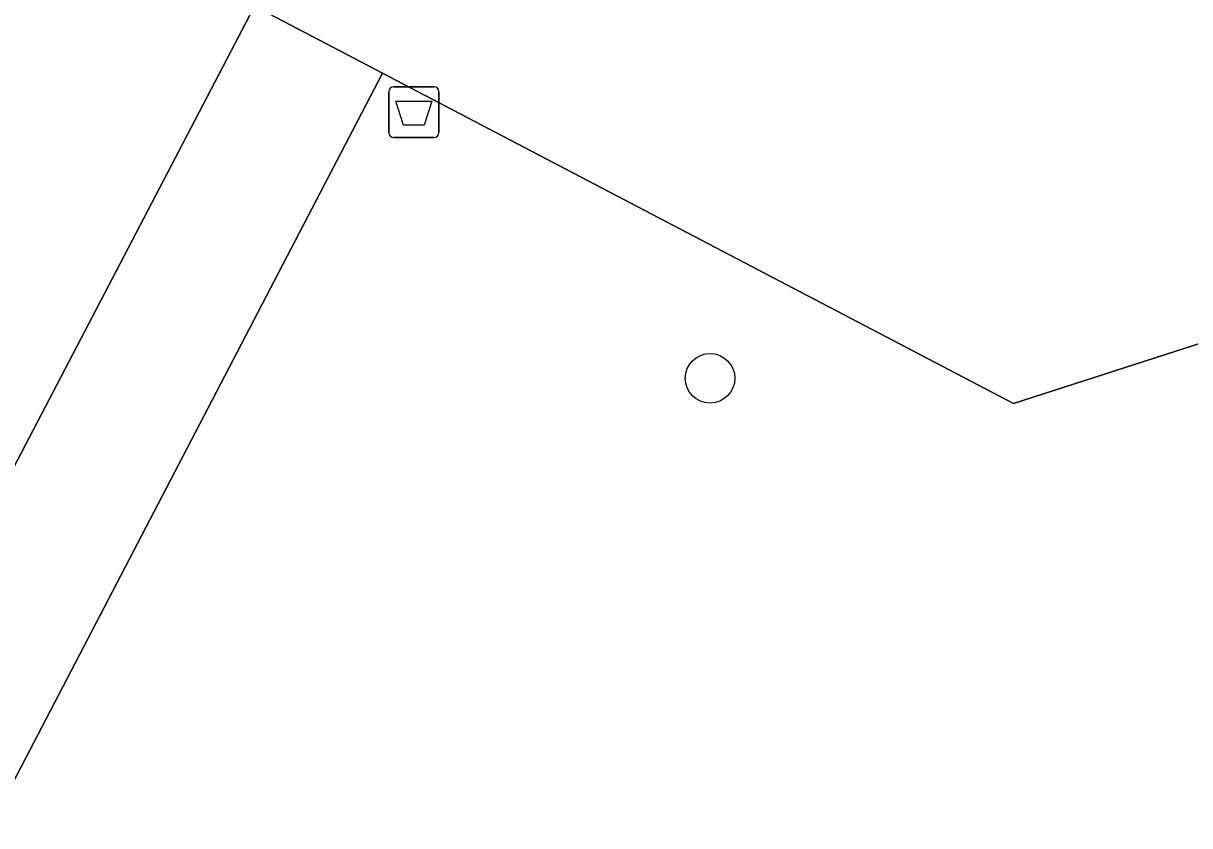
# Model space of a CAD drawing. Extents: x 161087 to 161926, y 382572 to 383873.
# Drawn here: x 161600.37 to 161623.31, y 382802.06 to 382817.85 of the extents above; entities that cross this region are included whole.
import ezdxf

# ---------------------------------------------------------------- set-up
doc = ezdxf.new("R2010")
doc.units = 0
for name, color, linetype in [('IMGEO_Afvalbak', 7, 'Continuous'), ('IMGEO_Boom', 7, 'Continuous'), ('IMGEO_Groenvoorziening', 7, 'Continuous'), ('IMGEO_Pand', 7, 'Continuous'), ('IMGEO_Voetpad_open', 7, 'Continuous')]:
    doc.layers.add(name, color=color, linetype=linetype)

msp = doc.modelspace()

# ---------------------------------------------------------------- linework, layer by layer
at = {"layer": 'IMGEO_Afvalbak'}
for p, q in [((161607.654, 382816.6), (161608.444, 382816.6)), ((161608.444, 382816.6), (161607.654, 382816.6)), ((161607.554, 382815.7), (161607.554, 382816.5)), ((161607.554, 382816.5), (161607.554, 382815.7)), ((161608.544, 382816.5), (161608.544, 382815.7)), ((161608.544, 382815.7), (161608.544, 382816.5)), ((161608.444, 382815.6), (161607.654, 382815.6)), ((161607.654, 382815.6), (161608.444, 382815.6))]:
    msp.add_line(p, q, dxfattribs=at)
msp.add_lwpolyline([(161607.697, 382816.314), (161608.401, 382816.314), (161608.252, 382815.844), (161607.846, 382815.844), (161607.697, 382816.314)], dxfattribs=at)
for centre, start, end in [((161607.654, 382816.5), 90, 180), ((161607.654, 382816.5), 90, 180), ((161608.444, 382816.5), 0, 90), ((161608.444, 382816.5), 360, 90), ((161607.654, 382815.7), 180, 270), ((161607.654, 382815.7), 180, 270), ((161608.444, 382815.7), 270, 0), ((161608.444, 382815.7), 270, 0)]:
    msp.add_arc(centre, 0.1, start, end, dxfattribs=at)
at = {"layer": 'IMGEO_Boom'}
msp.add_circle((161613.877, 382810.865), 0.489, dxfattribs=at)
at = {"layer": 'IMGEO_Groenvoorziening'}
msp.add_lwpolyline([(161630.959, 382813.948), (161619.847, 382810.367), (161607.431, 382816.867), (161599.177, 382801.028), (161602.65, 382790.116), (161610.64, 382792.633)], dxfattribs=at)
at = {"layer": 'IMGEO_Pand'}
msp.add_lwpolyline([(161562.444, 382823.775), (161598.146, 382805.236), (161604.916, 382818.184), (161607.431, 382816.867), (161619.847, 382810.367), (161630.959, 382813.948), (161632.654, 382814.494), (161637.055, 382815.912), (161637.768, 382813.613), (161680.177, 382826.756)], dxfattribs=at)
at = {"layer": 'IMGEO_Voetpad_open'}
msp.add_lwpolyline([(161579.839, 382806.277), (161594.661, 382798.561), (161596.776, 382788.886), (161596.977, 382788.345), (161602.65, 382790.116), (161599.177, 382801.028), (161607.431, 382816.867), (161604.916, 382818.184), (161598.146, 382805.236), (161562.444, 382823.775), (161558.996, 382817.102), (161573.582, 382809.546)], dxfattribs=at)

doc.saveas('drawing.dxf')
